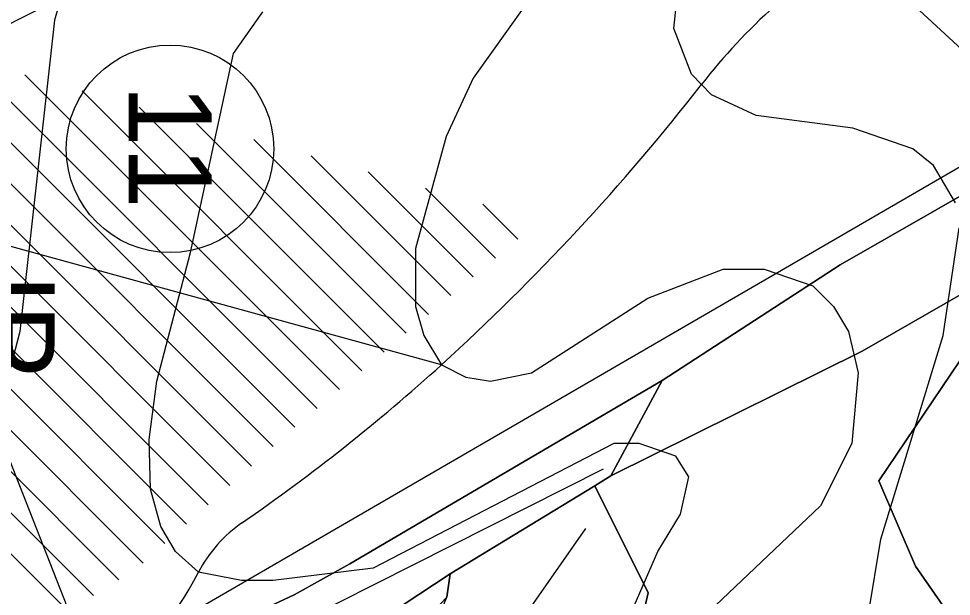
# Model space of a CAD drawing. Extents: x -510989 to -501240, y -1184665 to -1176089.
# Drawn here: x -509042.8 to -508818, y -1179224.8 to -1179085.6 of the extents above; entities that cross this region are included whole.
import ezdxf

# ---------------------------------------------------------------- set-up
doc = ezdxf.new("R2010")
doc.units = 0
for name, color, linetype in [('lesni_pozemek', 7, 'Continuous'), ('NAVRH_interakcni_prvky', 7, 'Continuous'), ('NAVRH_rozvodnice', 7, 'Continuous'), ('orna_puda', 7, 'Continuous'), ('ostatni_plocha_x_ostatni_komunikace', 7, 'Continuous'), ('STAV_erozne_ohrozene_plochy', 7, 'Continuous'), ('STAV_odtokove_linie', 7, 'Continuous'), ('STAV_systematicke_odvodneni', 7, 'Continuous'), ('STAV_vyrazne_udolnice', 7, 'Continuous'), ('trvaly_travni_porost', 7, 'Continuous'), ('vrstevnice_01', 7, 'Continuous'), ('vrstevnice_02', 7, 'Continuous')]:
    doc.layers.add(name, color=color, linetype=linetype)

msp = doc.modelspace()

# ---------------------------------------------------------------- linework, layer by layer
at = {"layer": 'lesni_pozemek'}
for points in [[(-508787.12, -1179111.96), (-508784.12, -1179123.56), (-508783.07, -1179133.37), (-508783.82, -1179133.81), (-508839.52, -1179165.73), (-508900.07, -1179195.8), (-508887.74, -1179172.78), (-508844.86, -1179144.96)], [(-508782.97, -1179140.01), (-508801.27, -1179151.69), (-508813.83, -1179164.87), (-508835.52, -1179196.99), (-508826.67, -1179217.53), (-508818.83, -1179228.85), (-508851, -1179251.48), (-508870.07, -1179264.89), (-508904.41, -1179287.59), (-508929.85, -1179307.42), (-508960, -1179330.91), (-508958.72, -1179310.91), (-508932.22, -1179288.07), (-508909.87, -1179281.03), (-508901.7, -1179270), (-508891.13, -1179223.99), (-508903.93, -1179198.15), (-508900.07, -1179195.8), (-508839.52, -1179165.73), (-508783.82, -1179133.81)]]:
    msp.add_lwpolyline(points, close=True, dxfattribs=at)
at = {"layer": 'NAVRH_interakcni_prvky'}
msp.add_lwpolyline([(-509177.93, -1179117.39), (-509138.63, -1179209.09), (-509051.61, -1179175.4), (-509020.73, -1179254), (-508901.9, -1179194.12)], dxfattribs=at)
at = {"layer": 'NAVRH_rozvodnice'}
for centre, radius, start, end in [((-508761.17, -1179192.85), 148.5, 122.0617, 142.0375), ((-509302.75, -1178770.29), 538.42, 312.2249, 322.0375), ((-509247.68, -1178830.97), 456.48, 304.5363, 312.2249), ((-508970.08, -1179234.33), 33.18, 124.5363, 152.4721), ((-509080.48, -1179176.79), 91.32, 286.172, 332.4721)]:
    msp.add_arc(centre, radius, start, end, dxfattribs=at)
at = {"layer": 'orna_puda'}
msp.add_lwpolyline([(-508632.15, -1179067.14), (-508620.61, -1179089.25), (-508773.35, -1179198.46), (-508774.74, -1179196.56), (-508818.83, -1179228.85), (-508826.67, -1179217.53), (-508835.52, -1179196.99), (-508813.83, -1179164.87), (-508801.27, -1179151.69), (-508782.97, -1179140.01), (-508783.82, -1179133.81), (-508783.07, -1179133.37), (-508784.12, -1179123.56), (-508787.12, -1179111.96), (-508844.86, -1179144.96), (-508887.74, -1179172.78), (-508963.03, -1179217.01), (-508976.41, -1179224.42), (-509025.54, -1179247.32), (-509023.73, -1179250.99), (-509015.7, -1179267.23), (-509029.73, -1179275.57), (-509096.81, -1179299.39)], dxfattribs=at)
at = {"layer": 'ostatni_plocha_x_ostatni_komunikace'}
msp.add_lwpolyline([(-509067.16, -1179352.61), (-509031.08, -1179317.2), (-509013.85, -1179296.97), (-509002.08, -1179283.15), (-508989.24, -1179271.89), (-508978.81, -1179257.56), (-508978.56, -1179251.27), (-508972.56, -1179241.6), (-508938.85, -1179219.35), (-508939.6, -1179224.99), (-508967.66, -1179254.61), (-508979.52, -1179264.32), (-508988.46, -1179276.81), (-509002.76, -1179289.1), (-509022.84, -1179313.28), (-509064.81, -1179355.04)], dxfattribs=at)
at = {"layer": 'STAV_erozne_ohrozene_plochy'}
for p, q in [((-509050.73, -1179099.69), (-508970.89, -1179179.53)), ((-509041.35, -1179099.17), (-508965.52, -1179175)), ((-509057.39, -1179102.93), (-508976.26, -1179184.06)), ((-509027.55, -1179103.07), (-508960.15, -1179170.48)), ((-509064.06, -1179106.16), (-508981.48, -1179188.73)), ((-509013.76, -1179106.96), (-508954.77, -1179165.95)), ((-509070.72, -1179109.39), (-508986.71, -1179193.41)), ((-508999.96, -1179110.86), (-508949.4, -1179161.42)), ((-509077.39, -1179112.63), (-508991.94, -1179198.08)), ((-509084.06, -1179115.86), (-508997.16, -1179202.76)), ((-508986.16, -1179114.76), (-508944.03, -1179156.89)), ((-509090.72, -1179119.1), (-509002.39, -1179207.43)), ((-508972.37, -1179118.66), (-508938.66, -1179152.36)), ((-509097.39, -1179122.33), (-509007.61, -1179212.1)), ((-508958.57, -1179122.55), (-508933.29, -1179147.83)), ((-509104.05, -1179125.56), (-509012.84, -1179216.78)), ((-508944.77, -1179126.45), (-508927.92, -1179143.3)), ((-509110.72, -1179128.8), (-509018.68, -1179220.83)), ((-508930.98, -1179130.35), (-508922.55, -1179138.77)), ((-509117.38, -1179132.03), (-509024.8, -1179224.61)), ((-509124.05, -1179135.26), (-509030.92, -1179228.4))]:
    msp.add_line(p, q, dxfattribs=at)
at = {"layer": 'STAV_odtokove_linie'}
msp.add_line((-508940.91, -1179169), (-509118.89, -1179120.24), dxfattribs=at)
msp.add_circle((-509006.35, -1179117), 25, dxfattribs=at)
at = {"layer": 'STAV_systematicke_odvodneni'}
for p, q in [((-508949.28, -1179038.44), (-509160.47, -1179145.41)), ((-509023.75, -1179241.74), (-508785.96, -1179103.9))]:
    msp.add_line(p, q, dxfattribs=at)
at = {"layer": 'STAV_vyrazne_udolnice'}
msp.add_lwpolyline([(-508976.03, -1179318.51), (-508965.98, -1179295.21), (-508953.52, -1179269.1), (-508937.85, -1179250.22), (-508920.97, -1179229.73), (-508906.1, -1179208.44)], dxfattribs=at)
at = {"layer": 'trvaly_travni_porost'}
for points in [[(-508887.74, -1179172.78), (-508900.07, -1179195.8), (-508903.93, -1179198.15), (-508938.85, -1179219.35), (-508972.56, -1179241.6), (-509015.7, -1179267.23), (-509023.73, -1179250.99), (-509025.54, -1179247.32), (-508976.41, -1179224.42), (-508963.03, -1179217.01)], [(-508938.85, -1179219.35), (-508903.93, -1179198.15), (-508891.13, -1179223.99), (-508901.7, -1179270), (-508909.87, -1179281.03), (-508932.22, -1179288.07), (-508958.72, -1179310.91), (-508957.84, -1179297.06), (-508954, -1179273.04), (-508944.48, -1179253.73), (-508944.97, -1179237.86), (-508939.6, -1179224.99)]]:
    msp.add_lwpolyline(points, close=True, dxfattribs=at)
at = {"layer": 'vrstevnice_01'}
for points in [[(-509030.19, -1179072), (-509034.19, -1179086), (-509042.59, -1179161), (-509050.69, -1179192), (-509058.59, -1179217), (-509063, -1179237), (-509063, -1179250), (-509061.5, -1179256), (-509058.41, -1179262), (-509051.69, -1179267), (-509049.31, -1179268), (-509001.5, -1179255), (-508974.91, -1179253), (-508944.81, -1179237), (-508934.31, -1179234), (-508926.69, -1179237), (-508922.41, -1179240), (-508920.69, -1179248), (-508925.81, -1179266), (-508927.31, -1179285), (-508923.09, -1179308)], [(-508834, -1179076), (-508813.41, -1179095), (-508808.31, -1179101), (-508803.5, -1179110), (-508797.81, -1179131), (-508798.5, -1179149), (-508807.31, -1179189), (-508808.31, -1179201), (-508807.31, -1179213), (-508805, -1179222), (-508793.91, -1179242), (-508774.81, -1179267), (-508764.31, -1179290), (-508757.5, -1179314), (-508751.69, -1179343), (-508746.09, -1179358), (-508740.19, -1179370), (-508721.69, -1179400), (-508714.31, -1179423), (-508713, -1179438), (-508716, -1179480), (-508713, -1179493)], [(-508920.41, -1179082), (-508933.31, -1179100), (-508939.81, -1179114), (-508947.19, -1179141), (-508947.19, -1179155), (-508945.19, -1179162), (-508940.91, -1179169), (-508935.09, -1179172), (-508929.09, -1179173), (-508919.19, -1179171), (-508891.19, -1179153), (-508873, -1179146), (-508863.19, -1179146), (-508851.41, -1179150), (-508846.41, -1179155), (-508842.81, -1179161), (-508840.5, -1179171), (-508842, -1179188), (-508849.59, -1179203), (-508874.91, -1179227)]]:
    msp.add_lwpolyline(points, dxfattribs=at)
at = {"layer": 'vrstevnice_02'}
for points in [[(-508817, -1179130), (-508822.31, -1179121), (-508827.31, -1179117), (-508841.81, -1179112), (-508865.09, -1179109), (-508875.81, -1179104), (-508880.69, -1179099), (-508884.91, -1179088), (-508882.31, -1179063)], [(-509011.41, -1179187), (-509009.5, -1179173), (-509001.41, -1179142), (-508991.09, -1179094), (-508984, -1179084)], [(-508811.31, -1179272), (-508829.41, -1179256), (-508836.31, -1179243), (-508838, -1179229), (-508835, -1179211), (-508820, -1179162), (-508816.19, -1179136)], [(-508901, -1179242), (-508888.81, -1179214), (-508883.31, -1179205), (-508881.31, -1179196), (-508884.41, -1179191), (-508893.31, -1179188), (-508899.41, -1179188), (-508957.41, -1179218), (-508981.5, -1179221), (-508989.09, -1179221), (-508999.5, -1179219), (-509005, -1179214), (-509008.59, -1179208), (-509011.09, -1179199), (-509011.41, -1179187)]]:
    msp.add_lwpolyline(points, dxfattribs=at)

# ---------------------------------------------------------------- texts
at = {"layer": 'NAVRH_interakcni_prvky'}
msp.add_text('IP', height=20, rotation=270, dxfattribs=at).set_placement((-509054.19, -1179147))
at = {"layer": 'STAV_odtokove_linie'}
msp.add_text('11', height=20, rotation=270, dxfattribs=at).set_placement((-509016.3, -1179101.57))

doc.saveas('drawing.dxf')
